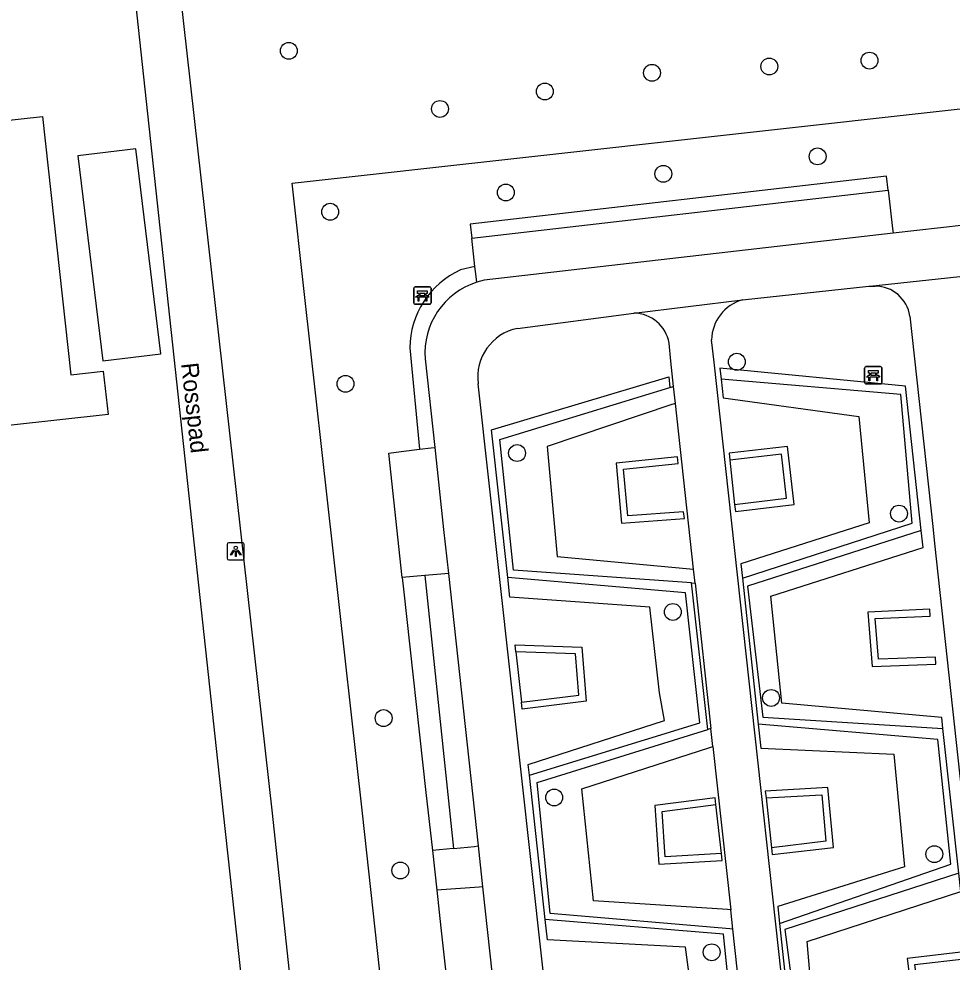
# Model space of a CAD drawing. Extents: x 161253 to 161848, y 384872 to 385383.
# Drawn here: x 161394.3 to 161448.5, y 385241.3 to 385296.1 of the extents above; entities that cross this region are included whole.
import ezdxf

# ---------------------------------------------------------------- set-up
doc = ezdxf.new("R2010")
doc.units = 0
for name, color, linetype in [('IMGEO_Bank', 7, 'Continuous'), ('IMGEO_Boom', 7, 'Continuous'), ('IMGEO_Groenvoorziening', 7, 'Continuous'), ('IMGEO_Haag', 7, 'Continuous'), ('IMGEO_Hek', 7, 'Continuous'), ('IMGEO_Lichtpunt', 7, 'Continuous'), ('IMGEO_Openbare_ruimte_label', 7, 'Continuous'), ('IMGEO_Pand', 7, 'Continuous'), ('IMGEO_Voetpad_gesloten', 7, 'Continuous'), ('IMGEO_Voetpad_halfverhard', 7, 'Continuous'), ('IMGEO_Voetpad_open', 7, 'Continuous')]:
    doc.layers.add(name, color=color, linetype=linetype)

msp = doc.modelspace()

# ---------------------------------------------------------------- linework, layer by layer
at = {"layer": 'IMGEO_Bank'}
for p, q in [((161417.227, 385279.617), (161417.227, 385280.458)), ((161417.227, 385280.458), (161417.227, 385279.617)), ((161417.302, 385280.542), (161418.143, 385280.542)), ((161418.143, 385280.542), (161417.302, 385280.542)), ((161417.536, 385280.048), (161417.536, 385280.154)), ((161417.58, 385280.154), (161417.58, 385280.048)), ((161417.868, 385280.16), (161417.586, 385280.16)), ((161417.874, 385280.048), (161417.874, 385280.154)), ((161417.918, 385280.154), (161417.918, 385280.048)), ((161418.227, 385280.467), (161418.227, 385279.626)), ((161418.227, 385279.626), (161418.227, 385280.467)), ((161418.152, 385279.542), (161417.311, 385279.542)), ((161417.311, 385279.542), (161418.152, 385279.542)), ((161417.924, 385279.94), (161417.531, 385279.94)), ((161417.586, 385280.042), (161417.868, 385280.042)), ((161443.4, 385274.99), (161443.4, 385275.831)), ((161443.4, 385275.831), (161443.4, 385274.99)), ((161443.475, 385275.915), (161444.316, 385275.915)), ((161444.316, 385275.915), (161443.475, 385275.915)), ((161444.4, 385275.84), (161444.4, 385274.999)), ((161444.4, 385274.999), (161444.4, 385275.84)), ((161444.097, 385275.313), (161443.704, 385275.313)), ((161443.709, 385275.421), (161443.709, 385275.527)), ((161443.753, 385275.527), (161443.753, 385275.421)), ((161444.041, 385275.533), (161443.759, 385275.533)), ((161443.759, 385275.415), (161444.041, 385275.415)), ((161444.047, 385275.421), (161444.047, 385275.527)), ((161444.091, 385275.527), (161444.091, 385275.421)), ((161444.325, 385274.915), (161443.484, 385274.915)), ((161443.484, 385274.915), (161444.325, 385274.915))]:
    msp.add_line(p, q, dxfattribs=at)
for points in [[(161417.53, 385280.16), (161417.444, 385280.16), (161417.444, 385280.321), (161418.007, 385280.321), (161418.007, 385280.16), (161417.924, 385280.16)], [(161417.474, 385279.94), (161417.332, 385279.94), (161417.444, 385280.042), (161417.53, 385280.042)], [(161417.524, 385279.933), (161417.524, 385279.726), (161417.481, 385279.726), (161417.481, 385279.933)], [(161417.924, 385280.042), (161418.007, 385280.042), (161418.119, 385279.94), (161417.98, 385279.94)], [(161417.974, 385279.933), (161417.974, 385279.726), (161417.93, 385279.726), (161417.93, 385279.933)], [(161443.703, 385275.533), (161443.617, 385275.533), (161443.617, 385275.694), (161444.18, 385275.694), (161444.18, 385275.533), (161444.097, 385275.533)], [(161443.647, 385275.313), (161443.505, 385275.313), (161443.617, 385275.415), (161443.703, 385275.415)], [(161443.697, 385275.306), (161443.697, 385275.099), (161443.654, 385275.099), (161443.654, 385275.306)], [(161444.097, 385275.415), (161444.18, 385275.415), (161444.292, 385275.313), (161444.153, 385275.313)], [(161444.147, 385275.306), (161444.147, 385275.099), (161444.103, 385275.099), (161444.103, 385275.306)]]:
    msp.add_lwpolyline(points, dxfattribs=at)
for centre, radius, start, end in [((161417.305, 385280.464), 0.0779, 92.4484, 184.2845), ((161417.305, 385280.464), 0.0779, 92.4484, 184.2845), ((161417.529, 385280.153), 0.00671, 2.8957, 87.1043), ((161417.586, 385280.153), 0.00671, 92.8957, 177.1043), ((161417.868, 385280.153), 0.00671, 2.8957, 87.1043), ((161417.925, 385280.153), 0.00671, 92.8957, 177.1043), ((161418.149, 385280.464), 0.0779, 2.4484, 94.2845), ((161418.149, 385280.464), 0.0779, 2.4484, 94.2845), ((161417.305, 385279.62), 0.0779, 182.4484, 274.2845), ((161417.305, 385279.62), 0.0779, 182.4484, 274.2845), ((161417.474, 385279.933), 0.00671, 2.8957, 87.1043), ((161417.531, 385279.933), 0.00671, 92.8957, 177.1043), ((161417.529, 385280.049), 0.00671, 272.8957, 357.1043), ((161417.586, 385280.049), 0.00671, 182.8957, 267.1043), ((161417.868, 385280.049), 0.00671, 272.8957, 357.1043), ((161417.925, 385280.049), 0.00671, 182.8957, 267.1043), ((161417.923, 385279.933), 0.00671, 2.8957, 87.1043), ((161417.98, 385279.933), 0.00671, 92.8957, 177.1043), ((161418.149, 385279.62), 0.0779, 272.4484, 4.2845), ((161418.149, 385279.62), 0.0779, 272.4484, 4.2845), ((161443.478, 385275.837), 0.0779, 92.4484, 184.2845), ((161443.478, 385275.837), 0.0779, 92.4484, 184.2845), ((161444.322, 385275.837), 0.0779, 2.4484, 94.2845), ((161444.322, 385275.837), 0.0779, 2.4484, 94.2845), ((161443.647, 385275.306), 0.00671, 2.8957, 87.1043), ((161443.704, 385275.306), 0.00671, 92.8957, 177.1043), ((161443.702, 385275.526), 0.00671, 2.8957, 87.1043), ((161443.702, 385275.422), 0.00671, 272.8957, 357.1043), ((161443.759, 385275.526), 0.00671, 92.8957, 177.1043), ((161443.759, 385275.422), 0.00671, 182.8957, 267.1043), ((161444.041, 385275.526), 0.00671, 2.8957, 87.1043), ((161444.041, 385275.422), 0.00671, 272.8957, 357.1043), ((161444.098, 385275.526), 0.00671, 92.8957, 177.1043), ((161444.098, 385275.422), 0.00671, 182.8957, 267.1043), ((161444.096, 385275.306), 0.00671, 2.8957, 87.1043), ((161444.153, 385275.306), 0.00671, 92.8957, 177.1043), ((161443.478, 385274.993), 0.0779, 182.4484, 274.2845), ((161443.478, 385274.993), 0.0779, 182.4484, 274.2845), ((161444.322, 385274.993), 0.0779, 272.4484, 4.2845), ((161444.322, 385274.993), 0.0779, 272.4484, 4.2845)]:
    msp.add_arc(centre, radius, start, end, dxfattribs=at)
at = {"layer": 'IMGEO_Boom'}
for centre in [(161409.973, 385294.249), (161437.866, 385293.338), (161443.686, 385293.681), (161431.056, 385292.975), (161424.833, 385291.891), (161418.745, 385290.874), (161440.67, 385288.12), (161431.713, 385287.109), (161422.566, 385286.023), (161412.374, 385284.907), (161435.982, 385276.2), (161413.26, 385274.915), (161423.222, 385270.9), (161445.396, 385267.384), (161432.269, 385261.676), (161437.969, 385256.686), (161415.474, 385255.516), (161425.374, 385250.904), (161447.446, 385247.616), (161416.446, 385246.667), (161434.522, 385241.922)]:
    msp.add_circle(centre, 0.489, dxfattribs=at)
at = {"layer": 'IMGEO_Groenvoorziening'}
for points in [[(161418.32, 385212.789), (161414.256, 385250), (161410.885, 385280.109), (161410.162, 385286.563), (161475.044, 385293.779), (161521.676, 385299.004)], [(161444.772, 385286.151), (161444.677, 385286.979), (161420.493, 385284.196), (161420.588, 385283.368)], [(161420.588, 385283.368), (161444.772, 385286.151)], [(161444.772, 385286.151), (161445.027, 385283.936), (161445.061, 385283.659)], [(161420.776, 385281.731), (161420.588, 385283.368)], [(161420.776, 385281.731), (161419.938, 385281.527)], [(161420.878, 385280.815), (161420.843, 385281.153), (161420.776, 385281.731)], [(161416.996, 385277.006), (161417.55, 385271.121)], [(161435.071, 385275.188), (161435.188, 385274.099), (161443.073, 385273.025), (161443.663, 385266.845), (161436.22, 385264.471), (161436.308, 385263.646)], [(161432.093, 385274.701), (161432.307, 385274.761)], [(161432.415, 385273.779), (161432.202, 385273.716), (161424.971, 385271.285), (161425.557, 385264.886), (161433.258, 385264.172), (161433.469, 385264.154)], [(161416.555, 385263.685), (161415.768, 385270.902), (161416.49, 385270.991), (161417.55, 385271.121)], [(161417.55, 385271.121), (161418.237, 385271.205), (161418.44, 385271.231)], [(161435.574, 385270.497), (161435.852, 385267.906)], [(161447.944, 385254.916), (161447.875, 385255.552), (161438.603, 385256.382), (161437.956, 385262.601), (161446.798, 385265.414), (161446.69, 385266.409)], [(161417.863, 385263.793), (161416.555, 385263.685)], [(161416.555, 385263.685), (161416.631, 385262.992), (161417.932, 385251.204), (161418.304, 385247.831)], [(161419.237, 385263.908), (161419.035, 385263.89), (161417.863, 385263.793)], [(161417.863, 385263.793), (161419.54, 385247.952)], [(161423.939, 385252.201), (161423.87, 385252.826), (161431.773, 385255.377), (161431.49, 385256.989), (161430.921, 385261.953), (161422.803, 385262.533), (161422.677, 385263.679)], [(161433.347, 385263.361), (161433.557, 385263.347)], [(161423.151, 385259.363), (161423.473, 385256.437)], [(161434.48, 385254.913), (161434.288, 385254.855)], [(161437.218, 385255.156), (161437.368, 385253.761), (161445.099, 385253.427), (161445.714, 385246.876), (161438.353, 385244.573), (161438.458, 385243.592)], [(161435.633, 385244.388), (161435.445, 385244.399), (161427.658, 385244.902), (161426.991, 385251.406), (161434.404, 385253.811), (161434.595, 385253.869)], [(161437.677, 385250.878), (161437.986, 385247.992)], [(161435.085, 385247.65), (161434.77, 385250.495)], [(161419.54, 385247.952), (161418.304, 385247.831)], [(161418.304, 385247.831), (161418.558, 385245.528)], [(161419.54, 385247.952), (161420.758, 385248.071), (161420.964, 385248.092)], [(161450.111, 385235.054), (161450.031, 385235.796), (161440.58, 385236.472), (161440.056, 385242.557), (161448.977, 385245.453), (161448.861, 385246.515)], [(161421.223, 385245.715), (161421.013, 385245.699), (161418.558, 385245.528)], [(161418.558, 385245.528), (161418.8, 385243.335), (161419.414, 385237.765), (161420.12, 385231.368)], [(161426.14, 385232.179), (161426.055, 385232.95), (161433.786, 385235.418), (161433.241, 385240.471), (161433.009, 385242.21), (161424.99, 385242.64), (161424.859, 385243.829)]]:
    msp.add_lwpolyline(points, dxfattribs=at)
msp.add_arc((161421.995, 385276.97), 4.999, 114.3, 179.5926, dxfattribs=at)
at = {"layer": 'IMGEO_Haag'}
for points in [[(161446.69, 385266.409), (161445.776, 385274.78), (161435.002, 385275.835), (161435.071, 385275.188)], [(161422.677, 385263.679), (161421.736, 385272.239), (161432.024, 385275.324), (161432.093, 385274.701)], [(161436.308, 385263.646), (161446.159, 385266.821), (161445.494, 385274.308), (161435.071, 385275.188)], [(161433.347, 385263.361), (161423.015, 385264.104), (161422.212, 385271.692), (161432.093, 385274.701)], [(161435.852, 385267.906), (161435.894, 385267.508), (161439.308, 385267.923), (161438.932, 385271.276), (161435.531, 385270.895), (161435.574, 385270.497)], [(161435.852, 385267.906), (161438.866, 385268.273), (161438.579, 385270.834), (161435.574, 385270.497)], [(161429.65, 385267.253), (161429.41, 385269.957), (161432.567, 385270.289), (161432.537, 385270.688), (161428.977, 385270.314), (161429.286, 385266.825), (161432.934, 385267.1), (161432.887, 385267.497), (161429.65, 385267.253)], [(161446.69, 385266.409), (161436.602, 385263.164), (161437.481, 385255.56), (161447.944, 385254.916)], [(161423.939, 385252.201), (161433.834, 385255.244), (161433.009, 385262.795), (161422.677, 385263.679)], [(161436.308, 385263.646), (161437.218, 385255.156)], [(161434.288, 385254.855), (161433.347, 385263.361)], [(161444.206, 385258.93), (161444.019, 385261.292), (161447.206, 385261.433), (161447.188, 385261.832), (161443.588, 385261.673), (161443.838, 385258.518), (161447.536, 385258.644), (161447.523, 385259.044), (161444.206, 385258.93)], [(161423.151, 385259.363), (161423.107, 385259.765), (161426.988, 385259.637), (161427.233, 385256.504), (161423.517, 385256.039), (161423.473, 385256.437)], [(161423.473, 385256.437), (161426.804, 385256.854), (161426.617, 385259.249), (161423.151, 385259.363)], [(161438.458, 385243.592), (161448.408, 385247.046), (161447.648, 385254.269), (161437.218, 385255.156)], [(161448.861, 385246.515), (161447.944, 385254.916)], [(161435.756, 385243.26), (161435.569, 385243.274), (161425.152, 385244.177), (161424.395, 385251.774), (161434.288, 385254.855)], [(161424.859, 385243.829), (161423.939, 385252.201)], [(161437.986, 385247.992), (161438.029, 385247.594), (161441.591, 385248.011), (161441.272, 385251.488), (161437.634, 385251.276), (161437.677, 385250.878)], [(161437.677, 385250.878), (161440.909, 385251.066), (161441.157, 385248.363), (161437.986, 385247.992)], [(161434.77, 385250.495), (161434.726, 385250.893), (161431.218, 385250.448), (161431.445, 385247.031), (161435.129, 385247.252), (161435.085, 385247.65)], [(161435.085, 385247.65), (161431.818, 385247.454), (161431.642, 385250.099), (161434.77, 385250.495)], [(161448.861, 385246.515), (161438.767, 385243.246), (161439.759, 385235.674), (161450.111, 385235.054)], [(161426.14, 385232.179), (161435.975, 385235.413), (161435.207, 385242.982), (161424.859, 385243.829)], [(161438.458, 385243.592), (161439.349, 385235.283)], [(161449.31, 385241.963), (161445.863, 385241.562), (161446.213, 385238.786), (161449.583, 385239.11), (161449.545, 385239.508), (161446.561, 385239.221), (161446.31, 385241.211), (161449.348, 385241.565), (161449.31, 385241.963)]]:
    msp.add_lwpolyline(points, dxfattribs=at)
at = {"layer": 'IMGEO_Hek'}
for points in [[(161410.162, 385286.563), (161475.044, 385293.779)], [(161410.885, 385280.109), (161410.162, 385286.563)], [(161418.32, 385212.789), (161414.256, 385250), (161410.885, 385280.109)]]:
    msp.add_lwpolyline(points, dxfattribs=at)
at = {"layer": 'IMGEO_Lichtpunt'}
for p, q in [((161406.39, 385265.599), (161406.39, 385264.792)), ((161406.39, 385265.599), (161406.39, 385264.792)), ((161407.292, 385265.694), (161406.484, 385265.694)), ((161407.292, 385265.694), (161406.484, 385265.694)), ((161407.386, 385264.792), (161407.386, 385265.599)), ((161407.386, 385264.792), (161407.386, 385265.599)), ((161406.484, 385264.698), (161407.292, 385264.698)), ((161406.484, 385264.698), (161407.292, 385264.698))]:
    msp.add_line(p, q, dxfattribs=at)
for points in [[(161406.764, 385265.263), (161406.803, 385265.235), (161406.615, 385264.973), (161406.577, 385265), (161406.764, 385265.263)], [(161406.866, 385265.215), (161406.913, 385265.215), (161406.913, 385264.893), (161406.866, 385264.893), (161406.866, 385265.215)], [(161406.976, 385265.235), (161407.014, 385265.262), (161407.201, 385265), (161407.162, 385264.972), (161406.976, 385265.235)]]:
    msp.add_lwpolyline(points, dxfattribs=at)
msp.add_circle((161406.889, 385265.397), 0.0994, dxfattribs=at)
for centre, start, end in [((161406.484, 385265.599), 90, 180), ((161406.484, 385265.599), 90, 180), ((161407.292, 385265.599), 0, 90), ((161407.292, 385265.599), 0, 90), ((161406.484, 385264.792), 180, 270), ((161406.484, 385264.792), 180, 270), ((161407.292, 385264.792), 270, 0), ((161407.292, 385264.792), 270, 360)]:
    msp.add_arc(centre, 0.0946, start, end, dxfattribs=at)
at = {"layer": 'IMGEO_Pand'}
for points in [[(161354.916, 385273.761), (161358.492, 385274.153), (161358.195, 385276.859), (161374.071, 385278.601), (161374.635, 385273.462), (161380.623, 385274.119), (161379.033, 385288.611), (161395.673, 385290.437), (161397.318, 385275.442), (161399.197, 385275.648), (161399.473, 385273.133), (161382.449, 385271.265), (161382.883, 385267.307), (161384.843, 385267.523), (161386.766, 385250), (161387.217, 385245.889), (161385.175, 385245.665), (161386.472, 385233.852), (161386.528, 385233.342), (161388.5, 385233.569)], [(161399.175, 385276.249), (161402.534, 385276.659), (161401.081, 385288.556), (161397.723, 385288.146), (161399.175, 385276.249)]]:
    msp.add_lwpolyline(points, dxfattribs=at)
at = {"layer": 'IMGEO_Voetpad_gesloten'}
for points in [[(161449.189, 385284.134), (161445.061, 385283.659)], [(161445.061, 385283.659), (161421.302, 385280.928), (161421.089, 385280.877), (161420.878, 385280.815)], [(161443.708, 385280.592), (161450.011, 385281.274)], [(161436.315, 385279.791), (161443.647, 385280.585), (161443.708, 385280.592)], [(161430.003, 385279.027), (161436.315, 385279.791)], [(161423.238, 385278.137), (161430.003, 385279.027)], [(161417.881, 385276.364), (161418.44, 385271.231)], [(161429.068, 385201.28), (161428.873, 385202.927), (161424.688, 385241.361), (161420.958, 385274.927)], [(161418.44, 385271.231), (161418.959, 385266.457), (161419.237, 385263.908)], [(161419.237, 385263.908), (161420.964, 385248.092)], [(161420.964, 385248.092), (161421.223, 385245.715)], [(161421.223, 385245.715), (161422.767, 385231.573)]]:
    msp.add_lwpolyline(points, dxfattribs=at)
for centre, radius, start, end in [((161422.208, 385276.685), 4.339, 107.8532, 184.2395), ((161423.827, 385275.304), 2.893, 101.7392, 187.4899)]:
    msp.add_arc(centre, radius, start, end, dxfattribs=at)
at = {"layer": 'IMGEO_Voetpad_halfverhard'}
for points in [[(161443.708, 385280.592), (161444.008, 385280.59)], [(161446.027, 385278.851), (161447.356, 385266.631), (161447.464, 385265.643), (161454.347, 385202.387)], [(161442.819, 385201.926), (161434.657, 385276.176), (161434.519, 385277.47)], [(161432.307, 385274.761), (161432.146, 385276.236), (161432.054, 385277.28)], [(161432.415, 385273.779), (161432.307, 385274.761)], [(161433.469, 385264.154), (161432.415, 385273.779)], [(161433.557, 385263.347), (161433.469, 385264.154)], [(161433.557, 385263.347), (161434.48, 385254.913)], [(161434.595, 385253.869), (161434.48, 385254.913)], [(161434.595, 385253.869), (161435.633, 385244.388)], [(161435.756, 385243.26), (161435.633, 385244.388)], [(161436.666, 385234.946), (161435.756, 385243.26)]]:
    msp.add_lwpolyline(points, dxfattribs=at)
for centre, radius, start, end in [((161444.008, 385278.549), 2.041, 8.5161, 90.0061), ((161436.951, 385277.444), 2.432, 105.1528, 179.3814), ((161429.961, 385276.9), 2.127, 10.2822, 88.8705)]:
    msp.add_arc(centre, radius, start, end, dxfattribs=at)
at = {"layer": 'IMGEO_Voetpad_open'}
for points in [[(161400.82, 385299.379), (161406.165, 385250), (161411.781, 385198.48), (161413.106, 385185.96)], [(161413.061, 385212.221), (161409.014, 385250), (161403.458, 385299.646)]]:
    msp.add_lwpolyline(points, dxfattribs=at)

# ---------------------------------------------------------------- texts
at = {"layer": 'IMGEO_Openbare_ruimte_label'}
msp.add_text('Rosspad', height=1, rotation=276.201, dxfattribs=at).set_placement((161403.718, 385276.096))

doc.saveas('drawing.dxf')
